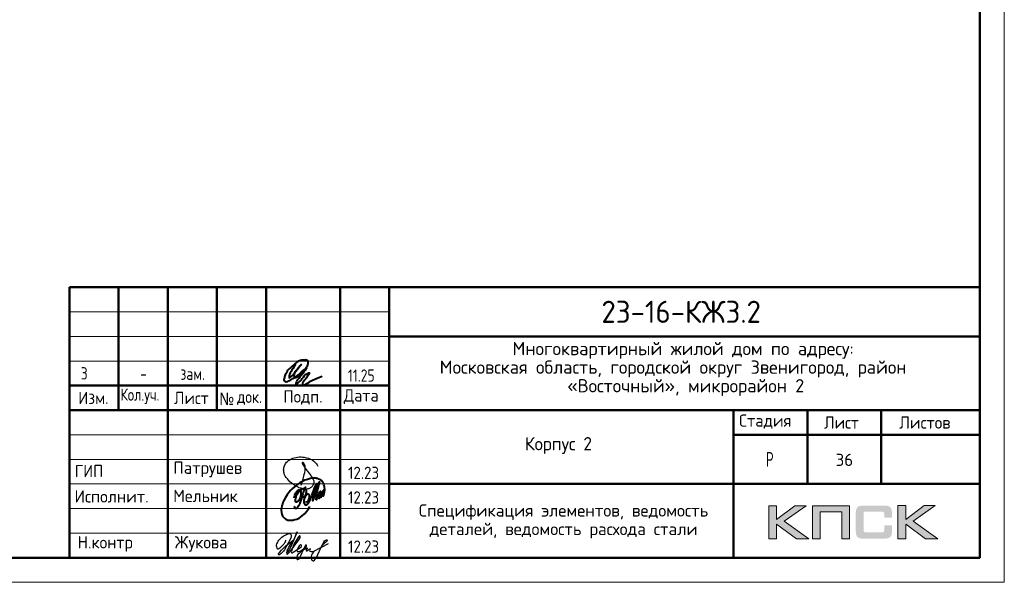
# Model space of a CAD drawing. Header units: millimetres. Extents: x -49773 to 2322955, y -3321 to 58485.
# Tile 513 of 580: x 1974698 to 1994707, y -2907 to 8534. Entities that reach past the tile are written whole.
import ezdxf

# ---------------------------------------------------------------- set-up
doc = ezdxf.new("R2010")
doc.units = ezdxf.units.MM
for name, color, linetype, lineweight in [('Standard', 7, 'Continuous', 25), ('Основная', 7, 'Continuous', 40), ('Стена наружная_ Сайдинг', 7, 'Continuous', 35)]:
    doc.layers.add(name, color=color, linetype=linetype, lineweight=lineweight)
doc.styles.add('GOST 2.304-81', font='txt')
doc.styles.add('ISOCPEUR', font='txt')
doc.styles.add('Segoe UI Symbol', font='txt')

# ---------------------------------------------------------------- blocks, each defined once
blk = doc.blocks.new('яяя')
at = {"lineweight": 30}
for points in [[(345424, 110432), (345425, 110410), (345424, 110397), (345417, 110379), (345406, 110350), (345390, 110319), (345357, 110275), (345310, 110221), (345265, 110176), (345198, 110110), (345161, 110077), (345133, 110066), (345116, 110066), (345102, 110075), (345090, 110091), (345082, 110115), (345074, 110146), (345066, 110182), (345064, 110206), (345067, 110234), (345077, 110278), (345095, 110320), (345114, 110361), (345134, 110395), (345159, 110428), (345195, 110469), (345228, 110506), (345284, 110560), (345331, 110595), (345379, 110625), (345435, 110648), (345486, 110670), (345532, 110686), (345573, 110696), (345605, 110698), (345621, 110695), (345635, 110687), (345648, 110671), (345656, 110649), (345659, 110625), (345659, 110583), (345656, 110553), (345647, 110523), (345635, 110489), (345387, 110033), (345349, 109985), (345311, 109948), (345247, 109889), (345209, 109858), (345192, 109844), (345180, 109837), (345157, 109833), (345150, 109835), (345140, 109842), (345135, 109856), (345138, 109881), (345148, 109892), (345183, 109930), (345267, 110024), (345343, 110105), (345455, 110213), (345617, 110343), (345775, 110456), (345811, 110526), (345838, 110607), (345890, 110740), (345902, 110771), (345698, 110295), (345672, 110226), (345626, 110132), (345572, 110032), (345518, 109953), (345481, 109918), (345497, 110001), (345567, 110147), (345655, 110301), (345760, 110442)], [(345481, 109918), (345476, 109896), (345475, 109874), (345485, 109861), (345506, 109866), (345539, 109891), (345632, 109983), (345968, 110450), (346022, 110527), (346029, 110560), (346027, 110579), (346026, 110590), (346010, 110605), (345993, 110609), (345975, 110601), (345962, 110584), (345954, 110562), (345857, 110421), (345783, 110292), (345741, 110183), (345701, 110079), (345665, 109985), (345660, 109952), (345666, 109929), (345669, 109915), (345682, 109910), (345702, 109914), (345735, 109941), (345846, 110007), (346065, 110160), (346075, 110193), (346070, 110217), (346066, 110236), (346052, 110241), (346030, 110241), (346007, 110228), (345978, 110203), (345960, 110164), (345892, 110010), (345895, 109986), (345904, 109966), (345925, 109964), (345969, 109968), (346045, 110000), (346218, 110114), (346261, 110154), (346280, 110184), (346282, 110210), (346278, 110225), (346263, 110229), (346241, 110222), (346220, 110198), (346162, 110049), (345989, 109904), (345932, 109849), (345906, 109805), (345891, 109739), (345890, 109690), (345899, 109652), (345924, 109647), (345956, 109655), (345980, 109674), (346058, 109838), (346158, 110046), (346261, 110098), (346314, 110120), (346292, 110079), (346269, 110036), (346261, 110008), (346267, 109998), (346293, 109998), (346363, 110039), (346445, 110095), (346421, 110068), (346414, 110040), (346407, 110011), (346416, 109990), (346466, 109972), (346509, 109977), (346574, 109984), (347172, 110293)], [(346586, 109971), (346543, 109917), (346509, 109873), (346489, 109825), (346475, 109767), (346472, 109710), (346478, 109675), (346485, 109641), (346501, 109621), (346517, 109602), (346542, 109589), (346568, 109592), (346605, 109620), (346680, 109731), (346736, 109842), (346865, 110115), (346962, 110290), (346969, 110318), (346979, 110360), (347013, 110403), (347056, 110434), (347091, 110450), (347109, 110450), (347121, 110434), (347115, 110405), (347072, 110355), (347012, 110307), (346924, 110222)]]:
    blk.add_lwpolyline(points, dxfattribs=at)
blk = doc.blocks.new('Из_буфера32210')
at = {"color": 7, "lineweight": 25}
blk.add_lwpolyline([(357, 84), (386, 160), (399, 213), (405, 239), (412, 268), (420, 299), (427, 339), (434, 380), (437, 414), (438, 442), (436, 466), (430, 489), (425, 504), (417, 519), (409, 531), (405, 535), (403, 536), (400, 539), (394, 541), (387, 543), (383, 542), (379, 539), (377, 534), (377, 528), (379, 523), (438, 428), (470, 382), (484, 365), (504, 341), (528, 310), (551, 280), (562, 264), (575, 247), (582, 235), (589, 220), (599, 198), (606, 184), (610, 167), (611, 155), (612, 143), (611, 127), (609, 116), (603, 96), (596, 82), (588, 69), (579, 56), (563, 43), (551, 34), (539, 25), (524, 16), (511, 10), (494, 5), (481, 3), (456, 0), (432, 1), (415, 3), (396, 6), (375, 11), (355, 19), (336, 24), (310, 31), (293, 39), (269, 53), (243, 69), (223, 80), (202, 93), (180, 109), (152, 128), (126, 152), (98, 182), (77, 211), (52, 241), (32, 266), (20, 293), (8, 329), (3, 348), (1, 373), (0, 393), (1, 417), (6, 440), (13, 454), (20, 476), (26, 497), (38, 517), (47, 529), (60, 548), (75, 563), (95, 581), (115, 593), (135, 606), (161, 618), (187, 628), (213, 638), (251, 647), (282, 653), (319, 655), (353, 655), (384, 652), (418, 648), (460, 641), (503, 628), (544, 611), (579, 594), (611, 573), (639, 545), (666, 515), (679, 496), (694, 471)], dxfattribs=at)
blk = doc.blocks.new('Из_буфера5543')
at = {"layer": 'Основная'}
for points in [[(762, 497), (761, 475), (762, 458), (767, 452), (778, 451), (786, 456), (792, 470), (796, 479), (799, 485), (802, 495), (805, 507), (808, 516), (812, 533), (814, 535), (801, 505), (800, 490), (800, 477), (805, 470), (820, 476), (824, 483), (826, 494), (829, 504), (833, 526), (835, 530), (842, 548), (846, 564), (852, 580), (855, 593), (859, 605), (862, 610), (866, 617), (856, 574), (856, 555), (851, 540), (848, 519), (849, 504), (848, 495), (853, 493), (861, 496), (863, 501), (868, 518), (873, 541), (876, 550), (880, 574), (883, 591), (886, 612), (881, 686), (874, 707), (870, 726), (859, 756), (851, 767), (838, 790), (819, 809), (794, 828), (785, 830), (763, 839), (748, 848), (721, 853), (704, 855), (666, 856), (639, 856), (599, 849), (579, 842), (535, 829), (485, 816), (420, 783), (378, 759), (341, 732), (282, 688), (227, 640), (195, 610), (157, 566), (127, 518), (88, 464), (57, 403), (39, 361), (27, 325), (16, 296), (6, 253), (0, 203), (7, 156), (13, 124), (29, 84), (60, 48), (75, 35), (98, 20), (138, 4), (165, 0), (237, 4), (277, 13), (317, 25), (365, 46), (428, 93), (474, 130), (516, 180), (554, 236), (582, 281)], [(265, 457), (281, 514), (299, 558), (312, 579), (332, 604), (345, 612), (360, 622), (376, 623), (382, 623), (387, 620), (391, 616), (396, 603), (399, 595), (402, 580), (403, 561), (401, 532), (394, 489), (386, 464), (379, 450), (372, 431), (365, 419), (358, 406), (348, 395), (338, 381), (328, 373), (313, 368), (304, 368), (296, 375), (294, 382), (290, 395), (293, 410), (293, 423), (297, 453), (305, 480), (308, 489), (320, 515), (328, 532), (344, 563), (361, 581), (377, 600), (395, 620), (414, 636), (448, 646), (472, 651), (482, 649), (493, 639), (502, 619), (507, 608), (508, 574), (505, 541), (499, 519), (483, 494), (469, 476), (459, 470), (443, 469), (439, 469)], [(503, 678), (478, 638), (464, 604), (452, 565), (440, 538), (428, 496), (422, 475), (417, 459), (413, 438), (402, 411), (395, 387), (383, 357), (378, 335), (370, 322), (367, 317), (359, 302), (348, 280), (336, 260), (324, 251), (310, 240), (299, 237), (292, 237), (288, 239), (281, 248), (278, 254), (278, 272), (276, 276), (276, 280)], [(496, 377), (509, 373), (536, 381), (548, 392), (559, 405), (565, 424), (573, 446), (576, 461), (579, 481), (579, 496), (575, 512), (567, 526), (551, 531), (538, 533), (529, 527), (518, 519), (505, 506), (501, 498), (495, 491), (490, 482), (482, 466), (479, 458), (472, 435), (468, 429), (464, 416), (460, 401), (461, 392), (462, 373), (465, 356), (469, 345), (477, 337), (483, 324), (496, 316), (511, 315), (524, 318), (535, 326), (547, 340), (554, 347), (566, 364), (572, 374), (579, 385), (593, 419), (599, 436), (606, 452), (616, 479), (623, 504), (629, 521), (635, 533), (637, 542), (643, 556), (644, 557), (652, 576), (658, 592), (688, 673), (724, 750), (651, 489), (636, 412), (636, 406), (639, 402), (645, 401), (649, 402), (651, 406), (655, 416), (660, 420), (661, 427), (665, 436), (668, 446), (753, 720), (780, 779), (715, 511), (710, 476), (706, 424), (712, 420), (718, 419), (725, 426), (729, 430), (733, 436), (737, 445), (741, 458), (745, 471), (747, 484), (749, 488), (761, 511), (768, 534), (772, 548), (776, 561), (781, 570), (788, 582), (792, 587), (802, 594), (804, 592), (807, 589), (807, 579), (807, 575), (804, 562), (805, 556), (800, 541), (793, 526), (784, 512), (774, 498), (767, 491), (762, 486), (760, 488), (763, 507), (764, 513), (767, 525), (769, 537), (771, 545)]]:
    blk.add_lwpolyline(points, dxfattribs=at)

msp = doc.modelspace()

# ---------------------------------------------------------------- hatches: boundary and pattern name
h = msp.add_hatch(color=256)
h.paths.add_polyline_path([(1990680.3, -1350.3), (1990452.8, -1350.3), (1990080.8, -1630.3), (1990080.8, -1350.3), (1989923.1, -1350.3), (1989923.1, -2022.4), (1990080.8, -2022.4), (1990080.8, -1727.1), (1990483.2, -2022.4), (1990734.9, -2022.4), (1990234.3, -1667)])
h.paths.add_polyline_path([(1990963.1, -1476.8), (1991408.4, -1476.8), (1991408.4, -2022.4), (1991564.7, -2022.4), (1991564.7, -1350.3), (1991398.1, -1350.3), (1990806.8, -1350.3), (1990806.8, -1509.3), (1990806.8, -2022.4), (1990963.1, -2022.4)])
h.paths.add_polyline_path([(1992702.9, -1346.8), (1992545.2, -1346.8), (1992545.2, -2019.6), (1992702.9, -2019.6), (1992702.9, -1723.7), (1993105.3, -2019.6), (1993357, -2019.6), (1992856.4, -1663.5), (1993302.4, -1346.8), (1993075.6, -1346.8), (1992702.9, -1626.9)])
msp.add_hatch(color=256).paths.add_polyline_path([(1992413.8, -1421.5), (1992411.8, -1413.9), (1992409, -1407.7), (1992405.5, -1401.4), (1992402.1, -1395.2), (1992398.6, -1390.4), (1992394.5, -1385.5), (1992390.3, -1380.7), (1992386.2, -1376.5), (1992380.6, -1373.1), (1992375.1, -1368.9), (1992368.9, -1365.5), (1992362, -1362.7), (1992355.1, -1360), (1992347.4, -1357.2), (1992339.8, -1355.1), (1992321.9, -1351.7), (1992302.5, -1348.9), (1992281.1, -1347.5), (1992257.6, -1346.8), (1991856.5, -1346.8), (1991833, -1347.5), (1991812.2, -1348.9), (1991792.2, -1351.7), (1991774.9, -1355.1), (1991766.6, -1357.9), (1991759, -1360), (1991752.1, -1362.7), (1991745.9, -1366.2), (1991739.6, -1368.9), (1991733.4, -1373.1), (1991728.6, -1376.5), (1991723.7, -1380.7), (1991719.6, -1385.5), (1991716.1, -1390.4), (1991712, -1395.2), (1991708.5, -1401.4), (1991705.8, -1407.7), (1991703, -1414.6), (1991700.2, -1421.5), (1991698.2, -1429.1), (1991694.7, -1445.7), (1991691.9, -1463.7), (1991689.9, -1483.7), (1991689.9, -1505.9), (1991689.9, -1859.9), (1991689.9, -1882), (1991691.9, -1902.1), (1991694.7, -1920.7), (1991698.2, -1937.3), (1991700.2, -1944.9), (1991703, -1951.9), (1991705.8, -1958.8), (1991708.5, -1965), (1991712, -1970.5), (1991716.1, -1976.1), (1991719.6, -1980.9), (1991723.7, -1985.7), (1991728.6, -1989.9), (1991734.1, -1993.3), (1991739.6, -1996.8), (1991745.9, -2000.3), (1991752.1, -2003.7), (1991759.7, -2005.8), (1991766.6, -2008.6), (1991774.9, -2010.6), (1991792.2, -2014.8), (1991812.2, -2016.9), (1991833.7, -2018.9), (1991856.5, -2019.6), (1992257.6, -2019.6), (1992281.1, -2018.9), (1992302.5, -2017.5), (1992321.9, -2014.8), (1992339.2, -2011.3), (1992347.4, -2008.6), (1992355.1, -2006.5), (1992362, -2003.7), (1992368.9, -2000.3), (1992375.1, -1997.5), (1992380.6, -1993.3), (1992386.2, -1989.9), (1992390.3, -1985.7), (1992394.5, -1981.6), (1992398.6, -1976.1), (1992402.1, -1971.2), (1992405.5, -1965), (1992409, -1958.8), (1992411.8, -1952.5), (1992413.8, -1944.9), (1992416.6, -1937.3), (1992420.1, -1920.7), (1992422.8, -1902.8), (1992424.2, -1882), (1992424.9, -1859.9), (1992424.9, -1748.6), (1992267.9, -1748.6), (1992267.9, -1839.1), (1992267.9, -1845.4), (1992267.2, -1851.6), (1992265.9, -1857.1), (1992264.5, -1862.7), (1992262.4, -1867.5), (1992260.3, -1871.6), (1992257.6, -1875.8), (1992254.1, -1879.2), (1992250.6, -1882.7), (1992246.5, -1885.5), (1992241.7, -1887.5), (1992236.8, -1889.6), (1992232, -1891), (1992225.8, -1891.7), (1992219.5, -1892.4), (1992213.3, -1893.1), (1991889.7, -1893.1), (1991884.2, -1892.4), (1991879.3, -1891.7), (1991875.2, -1889.6), (1991871, -1887.5), (1991866.9, -1884.8), (1991863.4, -1882), (1991860, -1878.6), (1991857.2, -1874.4), (1991854.4, -1870.3), (1991852.4, -1866.1), (1991850.3, -1861.3), (1991848.9, -1856.4), (1991846.8, -1846.7), (1991846.1, -1837.1), (1991846.1, -1514.2), (1991846.1, -1508.6), (1991846.8, -1503.1), (1991848.2, -1498.2), (1991849.6, -1493.4), (1991851, -1489.3), (1991853, -1485.8), (1991855.8, -1482.3), (1991858.6, -1478.9), (1991862, -1476.1), (1991865.5, -1473.4), (1991869.6, -1471.3), (1991873.8, -1469.9), (1991878.6, -1468.5), (1991883.5, -1467.8), (1991889, -1467.1), (1991894.5, -1467.1), (1992213.3, -1467.1), (1992219.5, -1467.1), (1992225.8, -1467.8), (1992231.3, -1469.2), (1992236.1, -1470.6), (1992241, -1472.7), (1992245.8, -1474.7), (1992250, -1478.2), (1992253.4, -1481), (1992256.9, -1485.1), (1992259.6, -1489.3), (1992262.4, -1493.4), (1992264.5, -1498.2), (1992265.9, -1503.1), (1992267.2, -1508.6), (1992267.9, -1514.8), (1992267.9, -1521.1), (1992267.9, -1595.1), (1992424.9, -1595.1), (1992424.9, -1505.9), (1992424.2, -1483.7), (1992422.8, -1463.7), (1992420.1, -1445.7), (1992415.9, -1429.1)])

# ---------------------------------------------------------------- linework, layer by layer
at = {"lineweight": 0}
for points in [[(1989923.1, -2022.4), (1989923.1, -1350.3), (1990080.8, -1350.3), (1990080.8, -1630.3), (1990452.8, -1350.3), (1990680.3, -1350.3), (1990234.3, -1667), (1990734.9, -2022.4), (1990483.2, -2022.4), (1990080.8, -1727.1), (1990080.8, -2022.4), (1989923.1, -2022.4)], [(1990963.1, -2022.4), (1990963.1, -1476.8), (1991408.4, -1476.8), (1991408.4, -2022.4), (1991564.7, -2022.4), (1991564.7, -1350.3), (1991398.1, -1350.3), (1990806.8, -1350.3), (1990806.8, -1509.3), (1990806.8, -2022.4), (1990963.1, -2022.4)], [(1992545.2, -2019.6), (1992545.2, -1346.8), (1992702.9, -1346.8), (1992702.9, -1626.9), (1993075.6, -1346.8), (1993302.4, -1346.8), (1992856.4, -1663.5), (1993357, -2019.6), (1993105.3, -2019.6), (1992702.9, -1723.7), (1992702.9, -2019.6), (1992545.2, -2019.6)]]:
    msp.add_lwpolyline(points, close=True, dxfattribs=at)
at = {"layer": 'Standard', "color": 7, "linetype": 'Continuous', "lineweight": 13, "transparency": 33554687}
msp.add_lwpolyline([(1952707.4, -2907.2), (1994707.4, -2907.2), (1994707.4, 26792.8), (1952707.4, 26792.8), (1952707.4, -2907.2)], close=True, dxfattribs=at)
at = {"layer": 'Standard', "color": 7, "linetype": 'Continuous', "lineweight": 50, "transparency": 33554687}
msp.add_lwpolyline([(1954707.4, 26292.8), (1994207.4, 26292.8), (1994207.4, -2407.2), (1954707.4, -2407.2), (1954707.4, 26292.8)], close=True, dxfattribs=at)
at = {"layer": 'Основная', "color": 7, "ltscale": 100}
msp.add_spline([(1980300.1, 1530.3), (1980230.8, 1403.9), (1980173.7, 1282), (1980173.7, 1254.1), (1980208.4, 1271.9), (1980305.7, 1377.1), (1980417.5, 1524.7), (1980337, 1420.7), (1980274.4, 1325.6), (1980282.2, 1264.1), (1980341.5, 1269.7), (1980419.8, 1335.7), (1980511.5, 1444.2), (1980562.9, 1548.2), (1980556.2, 1596.3), (1980471.9, 1612.5), (1980397.4, 1601.9), (1980267.7, 1516.9), (1980150.2, 1407.3), (1980093.2, 1310), (1980072, 1237.3), (1980073.1, 1190.3), (1980113.3, 1172.4), (1980181.6, 1195.9), (1980369.4, 1321.2), (1980523.8, 1448.7), (1980368.1, 1237.8), (1980312.5, 1140.5), (1980312.4, 1122.1), (1980346, 1138.9), (1980439.9, 1236.2), (1980565.2, 1351.4), (1980584.2, 1355.8), (1980566.3, 1313.3), (1980489.2, 1201.5), (1980442.1, 1114.3), (1980448.9, 1095.2), (1980484.6, 1104.2), (1980647.9, 1203.7), (1980842.5, 1282)], degree=3, dxfattribs=at)
at = {"layer": 'Стена наружная_ Сайдинг', "color": 7, "linetype": 'Continuous', "lineweight": 50, "transparency": 33554687}
for p, q in [((1975707.3, 3092.8), (1994207.4, 3092.8)), ((1975707.3, -2407.2), (1975707.3, 3092.8)), ((1979707.3, -2407.2), (1979707.3, 3092.8)), ((1994207.4, 3092.8), (1994207.4, -2407.2)), ((1982207.3, 2092.8), (1994207.4, 2092.8)), ((1982207.3, 1092.8), (1975707.3, 1092.8)), ((1975707.3, 592.8), (1982207.3, 592.8)), ((1982207.3, 592.8), (1994207.4, 592.8)), ((1989207.4, 92.8), (1994207.4, 92.8)), ((1982207.3, -907.2), (1994207.4, -907.2)), ((1975707.3, -2407.2), (1994207.4, -2407.2))]:
    msp.add_line(p, q, dxfattribs=at)
at = {"layer": 'Стена наружная_ Сайдинг', "color": 7, "linetype": 'Continuous', "lineweight": 13, "transparency": 33554687}
for p, q in [((1975707.3, 2592.8), (1982207.3, 2592.8)), ((1975707.3, 2092.8), (1982207.3, 2092.8)), ((1975707.3, 1592.8), (1982207.3, 1592.8)), ((1975707.3, 92.8), (1982207.3, 92.8)), ((1975707.3, -407.2), (1982207.3, -407.2)), ((1975707.3, -907.2), (1982207.3, -907.2)), ((1975707.3, -1407.2), (1982207.3, -1407.2)), ((1975707.3, -1907.2), (1982207.3, -1907.2))]:
    msp.add_line(p, q, dxfattribs=at)
at = {"layer": 'Стена наружная_ Сайдинг', "color": 7, "linetype": 'Continuous', "lineweight": 50, "transparency": 33554687}
for points in [[(1976707.3, 3092.8), (1976707.3, 1842.8), (1976707.3, 592.8)], [(1977707.3, 3092.8), (1977707.3, 342.8), (1977707.3, -2407.2)], [(1978707.3, 3092.8), (1978707.3, 1842.8), (1978707.3, 592.8)], [(1981207.3, 3092.8), (1981207.3, 342.8), (1981207.3, -2407.2)], [(1982207.3, 3092.8), (1982207.3, 342.8), (1982207.3, -2407.2)], [(1989207.4, -2407.2), (1989207.4, -907.2), (1989207.4, 592.8)], [(1990707.4, -907.2), (1990707.4, -157.2), (1990707.4, 592.8)], [(1992207.4, 592.8), (1992207.4, -157.2), (1992207.4, -907.2)]]:
    msp.add_lwpolyline(points, dxfattribs=at)

# ---------------------------------------------------------------- block references
at = {"color": 1, "ltscale": 100}
msp.add_blockref('Из_буфера32210', (1980062.4, -1013.5), dxfattribs=at)
at = {"color": 2, "lineweight": 60, "xscale": 0.5, "yscale": 0.5, "zscale": 0.5}
msp.add_blockref('яяя', (1807386.6, -57265.8), dxfattribs=at)
at = {"layer": 'Основная'}
msp.add_blockref('Из_буфера5543', (1980009.8, -1646.1), dxfattribs=at)

# ---------------------------------------------------------------- texts
at = {"layer": 'Standard', "color": 7, "linetype": 'Continuous', "lineweight": 50, "transparency": 33554687, "insert": (1986519.9, 2367.8), "char_height": 450, "width": 3586.382, "attachment_point": 7, "style": 'ISOCPEUR'}
msp.add_mtext('\\W0.95;23-16-КЖ3.2', dxfattribs=at)
at = {"layer": 'Standard', "color": 7, "linetype": 'Continuous', "lineweight": 25, "transparency": 33554687}
for s, insert, char_height, width, attachment_point, style in [('\\W0.99;Многоквартирный жилой дом по адресу: ', (1984710.9, 1637.8), 270, 7123.089, 7, 'ISOCPEUR'), ('\\W0.99;Московская область, городской округ Звенигород, район ', (1983232.6, 1259.8), 270, 10078.117, 7, 'ISOCPEUR'), ('\\W0.99;«Восточный», микрорайон 2', (1985824.6, 881.8), 270, 4896.236, 7, 'ISOCPEUR'), ('3', (1976009.4, 1467.6), 250, 283.333, 2, 'GOST 2.304-81'), ('11.25', (1981367.8, 1172.7), 250, 693.365, 7, 'GOST 2.304-81'), ('-', (1977213.9, 1458.6), 250, 283.333, 2, 'GOST 2.304-81'), ('зам.', (1978213.9, 1458.6), 250, 283.333, 2, 'GOST 2.304-81'), ('\\W0.93;Изм.', (1975888.6, 717.5), 250, 752.897, 7, 'ISOCPEUR'), ('\\W0.79;Кол.уч.', (1976744, 717.5), 250, 973.657, 7, 'ISOCPEUR'), ('\\W0.94;Лист', (1977832.3, 717.5), 250, 866.919, 7, 'ISOCPEUR'), ('\\W0.91;№', (1978752.8, 700.2), 250, 477.949, 7, 'Segoe UI Symbol'), ('\\W0.84;док.', (1979117, 700.2), 250, 649.802, 7, 'ISOCPEUR'), ('\\W0.94;Подп.', (1980057.3, 707.1), 250, 916.954, 7, 'ISOCPEUR'), ('\\W0.94;Дата', (1981284.5, 717.5), 250, 967.736, 7, 'ISOCPEUR'), ('\\W0.96;Стадия', (1989317.4, 217.5), 250, 1243.904, 7, 'ISOCPEUR'), ('\\W0.94;Лист', (1991045.1, 217.5), 250, 866.919, 7, 'ISOCPEUR'), ('\\W0.96;Листов', (1992571, 217.5), 250, 1218.997, 7, 'ISOCPEUR'), ('\\W0.96;Корпус 2', (1984964.8, -297.2), 270, 1614.451, 7, 'ISOCPEUR'), ('\\W0.62;Р', (1989865.1, -557.2), 300, 276.791, 7, 'ISOCPEUR'), ('\\W0.92;ГИП', (1975818, -769.7), 250, 689.612, 7, 'ISOCPEUR'), ('\\W0.97;Патрушев', (1977818.2, -769.7), 250, 1670.192, 7, 'ISOCPEUR'), ('\\W0.88;12.23', (1981370.4, -805.9), 250, 834.251, 7, 'ISOCPEUR'), ('\\W0.97;Исполнит.', (1975812.4, -1285.5), 250, 1645.076, 7, 'ISOCPEUR'), ('\\W0.96;Мельник', (1977818.2, -1275.8), 250, 1394.321, 7, 'ISOCPEUR'), ('\\W0.88;12.23', (1981370.4, -1305.9), 250, 834.251, 7, 'ISOCPEUR'), ('\\W0.96;Н.контр', (1975874.9, -2285.5), 250, 1319.134, 7, 'ISOCPEUR'), ('\\W0.96;Жукова', (1977849.8, -2285.5), 250, 1269.071, 7, 'ISOCPEUR'), ('\\W0.88;12.23', (1981370.4, -2305.9), 250, 834.251, 7, 'ISOCPEUR')]:
    msp.add_mtext(s, dxfattribs=dict(at, insert=insert, char_height=char_height, width=width, attachment_point=attachment_point, style=style))
at = {"layer": 'Standard', "color": 7, "linetype": 'Continuous', "lineweight": 13, "transparency": 33554687, "insert": (1991457.4, -417.2), "char_height": 250, "width": 459.375, "attachment_point": 5, "style": 'ISOCPEUR'}
msp.add_mtext('\\A1;{\\fISOCPEUR|i0|b0;\\H250.000000;\\W1.000000;\\C7;36}\\P', dxfattribs=at)
at = {"layer": 'Standard', "color": 7, "linetype": 'Continuous', "lineweight": 25, "transparency": 33554687, "insert": (1985750.6, -1320.9), "char_height": 250, "width": 5979.375, "attachment_point": 2, "line_spacing_factor": 0.903614}
msp.add_mtext('\\A1;{\\fISOCPEUR|i0|b0;\\H250.000000;\\W1.000000;\\C7;Спецификация элементов, ведомость}\\P{\\fISOCPEUR|i0|b0;\\H250.000000;\\W1.000000;\\C7;деталей, ведомость расхода стали}\\P', dxfattribs=at)

doc.saveas('drawing.dxf')
